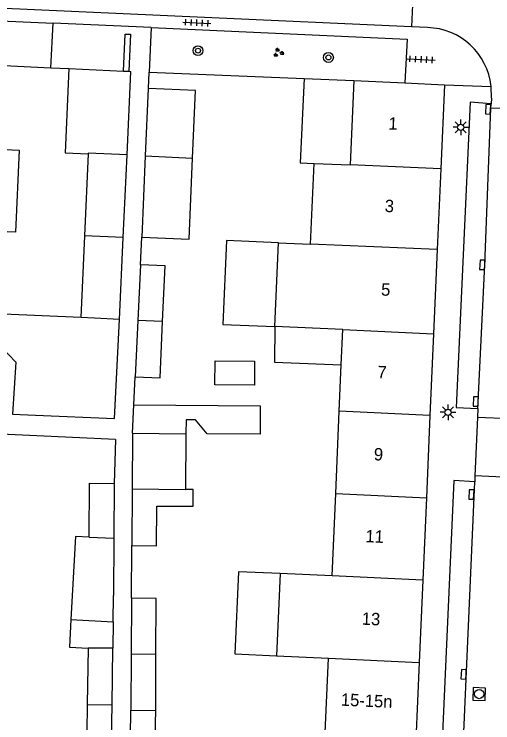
# Model space of a CAD drawing. Extents: x 132994 to 136000, y 393499 to 395512.
# Drawn here: x 133303.8 to 133342.4, y 395277.5 to 395334.7 of the extents above; entities that cross this region are included whole.
import ezdxf

# ---------------------------------------------------------------- set-up
doc = ezdxf.new("R2010")
doc.units = 0
for name, color, linetype in [('gg-afsc-erfafscheiding', 7, 'Continuous'), ('gg-afsc-muur', 7, 'Continuous'), ('gg-anno-huisnummerreeks BGT', 7, 'Continuous'), ('gg-bbg-bijgebouw', 7, 'Continuous'), ('gg-bbg-gedigitaliseerde bebouwing', 7, 'Continuous'), ('gg-bbg-gedigitaliseerde bijgebouw', 7, 'Continuous'), ('gg-bbg-hoofdgebouw', 7, 'Continuous'), ('gg-bbg-luifel en loopbrug', 7, 'Continuous'), ('gg-bbg-tussenscheiding', 7, 'Continuous'), ('gg-knt-verharding', 7, 'Continuous'), ('gg-knt-verharding nz', 7, 'Continuous'), ('gt-grn-weggrens', 7, 'Continuous'), ('gt-symb-boom', 7, 'Continuous'), ('gt-symb-groenvak', 7, 'Continuous'), ('gt-symb-kolk', 7, 'Continuous'), ('gt-symb-lichtmast', 7, 'Continuous'), ('gt-symb-rioolschacht', 7, 'Continuous'), ('gt-symb-tegel verharding', 7, 'Continuous')]:
    doc.layers.add(name, color=color, linetype=linetype)

# ---------------------------------------------------------------- blocks, each defined once
blk = doc.blocks.new('gt0-KOLK')
at = {"layer": 'gt-symb-kolk'}
blk.add_lwpolyline([(0, 0), (0.375, 0), (0.375, 0.4), (-0.375, 0.4), (-0.375, 0), (0, 0)], dxfattribs=at)
blk = doc.blocks.new('gt0-TEG1')
at = {"layer": 'gt-symb-tegel verharding'}
for p, q in [((-1.125, 0), (1.125, 0)), ((-0.9, -0.25), (-0.9, 0.25)), ((-0.45, -0.25), (-0.45, 0.25)), ((0, -0.25), (0, 0.25)), ((0.45, -0.25), (0.45, 0.25)), ((0.9, -0.25), (0.9, 0.25))]:
    blk.add_line(p, q, dxfattribs=at)
blk = doc.blocks.new('gt0-BOOM')
at = {"layer": 'gt-symb-boom'}
for radius in [0.4, 0.2]:
    blk.add_circle((0, 0), radius, dxfattribs=at)
blk = doc.blocks.new('gt0-GRVAK')
at = {"layer": 'gt-symb-groenvak'}
for p, q in [((-0.11, 0.189), (-0.228, 0.24)), ((-0.182, 0.153), (0.088, 0.153)), ((-0.091, 0.211), (-0.156, 0.322)), ((-0.047, 0.214), (-0.047, 0.393)), ((-0.004, 0.211), (0.061, 0.322)), ((0.015, 0.189), (0.133, 0.24)), ((0.262, -0.052), (0.197, 0.059)), ((0.305, -0.049), (0.305, 0.13)), ((0.349, -0.052), (0.414, 0.059)), ((-0.245, -0.228), (-0.363, -0.177)), ((-0.318, -0.264), (-0.047, -0.264)), ((-0.226, -0.206), (-0.291, -0.095)), ((-0.183, -0.203), (-0.183, -0.024)), ((-0.139, -0.206), (-0.074, -0.095)), ((-0.12, -0.228), (-0.002, -0.177)), ((0.243, -0.074), (0.125, -0.023)), ((0.17, -0.11), (0.441, -0.11)), ((0.368, -0.074), (0.486, -0.023))]:
    blk.add_line(p, q, dxfattribs=at)
blk = doc.blocks.new('gt0-LMAST')
at = {"layer": 'gt-symb-lichtmast'}
for p, q in [((-0.005, 0.246), (-0.005, 0.621)), ((-0.182, 0.173), (-0.447, 0.438)), ((0.172, 0.173), (0.437, 0.438)), ((-0.255, -0.004), (-0.63, -0.004)), ((-0.182, -0.181), (-0.447, -0.446)), ((-0.005, -0.254), (-0.005, -0.629)), ((0.437, -0.446), (0.172, -0.181)), ((0.245, -0.004), (0.62, -0.004))]:
    blk.add_line(p, q, dxfattribs=at)
blk.add_circle((-0.005, -0.004), 0.25, dxfattribs=at)
blk = doc.blocks.new('gt0-RS')
at = {"layer": 'gt-symb-rioolschacht'}
blk.add_lwpolyline([(-0.5, -0.5), (0.5, -0.5), (0.5, 0.5), (-0.5, 0.5)], close=True, dxfattribs=at)
blk.add_circle((0, 0), 0.375, dxfattribs=at)

msp = doc.modelspace()

# ---------------------------------------------------------------- linework, layer by layer
at = {"layer": 'gg-afsc-erfafscheiding'}
for p, q in [((133314.614, 395328.693), (133314.673, 395330.007)), ((133314.673, 395330.007), (133327.192, 395329.502)), ((133313.982, 395314.478), (133314.081, 395316.701)), ((133313.449, 395303.161), (133313.556, 395305.445)), ((133311.964, 395300.367), (133311.866, 395296.833)), ((133313.258, 395287.572), (133313.278, 395291.826))]:
    msp.add_line(p, q, dxfattribs=at)
at = {"layer": 'gg-afsc-muur'}
for p, q in [((133300.438, 395330.663), (133306.752, 395330.372)), ((133306.752, 395330.372), (133308.2, 395330.306))]:
    msp.add_line(p, q, dxfattribs=at)
msp.add_lwpolyline([(133311.964, 395300.367), (133296.318, 395301.1), (133296.263, 395299.935)], dxfattribs=at)
at = {"layer": 'gg-bbg-bijgebouw'}
for p, q in [((133308.2, 395330.306), (133307.887, 395323.513)), ((133308.2, 395330.306), (133312.61, 395330.102)), ((133312.61, 395330.102), (133313.047, 395330.082)), ((133313.047, 395330.082), (133313.195, 395330.075)), ((133305.502, 395302.333), (133311.883, 395302.077))]:
    msp.add_line(p, q, dxfattribs=at)
at = {"layer": 'gg-bbg-gedigitaliseerde bebouwing'}
for p, q in [((133331.2, 395329.34), (133330.901, 395322.525)), ((133327.703, 395316.132), (133327.989, 395322.653)), ((133327.989, 395322.653), (133330.901, 395322.525)), ((133324.824, 395309.485), (133325.122, 395316.246)), ((133325.122, 395316.246), (133327.703, 395316.132)), ((133330.319, 395309.243), (133324.824, 395309.485)), ((133330.195, 395306.41), (133330.319, 395309.243)), ((133330.03, 395302.651), (133330.195, 395306.41)), ((133329.74, 395296.017), (133330.03, 395302.651)), ((133329.449, 395289.382), (133329.74, 395296.017)), ((133325.253, 395289.566), (133324.962, 395282.931)), ((133329.449, 395289.382), (133325.253, 395289.566)), ((133324.962, 395282.931), (133329.158, 395282.747)), ((133328.869, 395276.156), (133329.158, 395282.747))]:
    msp.add_line(p, q, dxfattribs=at)
at = {"layer": 'gg-bbg-gedigitaliseerde bijgebouw'}
for p, q in [((133312.889, 395323.345), (133313.195, 395330.075)), ((133307.887, 395323.513), (133309.753, 395323.427)), ((133309.753, 395323.427), (133309.466, 395316.817)), ((133312.586, 395316.673), (133312.889, 395323.345)), ((133314.357, 395323.252), (133314.081, 395316.701)), ((133309.466, 395316.817), (133309.162, 395310.211)), ((133312.285, 395310.047), (133312.586, 395316.673)), ((133313.982, 395314.478), (133313.77, 395309.98)), ((133311.883, 395302.077), (133312.285, 395310.047)), ((133313.77, 395309.98), (133313.556, 395305.445)), ((133303.65, 395302.41), (133305.502, 395302.333)), ((133313.341, 395300.876), (133313.31, 395296.397)), ((133313.341, 395300.876), (133317.652, 395300.846)), ((133317.652, 395300.846), (133317.62, 395296.335)), ((133311.866, 395296.833), (133311.827, 395292.416)), ((133313.31, 395296.397), (133313.278, 395291.826)), ((133311.827, 395292.416), (133311.787, 395287.799)), ((133311.764, 395285.67), (133311.787, 395287.799)), ((133313.258, 395287.572), (133313.231, 395283.058)), ((133308.351, 395285.861), (133311.764, 395285.67)), ((133309.741, 395283.553), (133309.678, 395278.995)), ((133311.741, 395283.54), (133309.741, 395283.553)), ((133311.678, 395278.967), (133311.741, 395283.54)), ((133313.231, 395283.058), (133313.204, 395278.538)), ((133315.204, 395278.526), (133315.23, 395283.04)), ((133311.615, 395274.447), (133311.678, 395278.967)), ((133313.204, 395278.538), (133315.204, 395278.526))]:
    msp.add_line(p, q, dxfattribs=at)
for points in [[(133314.614, 395328.693), (133314.586, 395328.694), (133314.357, 395323.252)], [(133318.185, 395323.084), (133318.414, 395328.533), (133314.614, 395328.693)], [(133314.081, 395316.701), (133317.909, 395316.54), (133318.185, 395323.084)], [(133315.768, 395309.891), (133315.98, 395314.384), (133313.982, 395314.478)], [(133309.162, 395310.211), (133302.911, 395310.481), (133302.791, 395307.806), (133303.92, 395306.621), (133303.65, 395302.41)], [(133313.556, 395305.445), (133315.554, 395305.351), (133315.768, 395309.891)], [(133323.19, 395306.706), (133323.177, 395304.77), (133319.993, 395304.792), (133320.006, 395306.729), (133323.19, 395306.706)], [(133309.829, 395292.508), (133309.867, 395296.85), (133311.866, 395296.833)], [(133313.278, 395291.826), (133315.28, 395291.812), (133315.303, 395295.009), (133318.228, 395294.988), (133318.238, 395296.331), (133317.62, 395296.335)], [(133309.829, 395292.508), (133308.728, 395292.559), (133308.351, 395285.861)], [(133315.23, 395283.04), (133315.257, 395287.56), (133313.258, 395287.572)], [(133309.678, 395278.995), (133309.615, 395274.475), (133311.615, 395274.447)]]:
    msp.add_lwpolyline(points, dxfattribs=at)
at = {"layer": 'gg-bbg-hoofdgebouw'}
for p, q in [((133331.2, 395329.34), (133335.319, 395329.143)), ((133335.319, 395329.143), (133338.53, 395328.99)), ((133338.53, 395328.99), (133338.231, 395322.203)), ((133338.231, 395322.203), (133337.944, 395315.695)), ((133337.944, 395315.695), (133337.645, 395308.908)), ((133337.645, 395308.908), (133337.354, 395302.302)), ((133337.354, 395302.302), (133337.062, 395295.668)), ((133337.062, 395295.668), (133336.77, 395289.033)), ((133336.77, 395289.033), (133336.478, 395282.398)), ((133336.478, 395282.398), (133336.189, 395275.834))]:
    msp.add_line(p, q, dxfattribs=at)
at = {"layer": 'gg-bbg-luifel en loopbrug'}
for p, q in [((133327.192, 395329.502), (133331.2, 395329.34)), ((133313.341, 395300.876), (133313.449, 395303.161)), ((133311.764, 395285.67), (133311.741, 395283.54)), ((133313.17, 395276.405), (133313.204, 395278.538)), ((133315.156, 395276.387), (133315.204, 395278.526))]:
    msp.add_line(p, q, dxfattribs=at)
for points in [[(133327.192, 395329.502), (133326.868, 395322.702), (133327.989, 395322.653)], [(133300.135, 395323.91), (133304.177, 395323.729), (133303.879, 395317.092), (133299.838, 395317.273)], [(133325.122, 395316.246), (133320.914, 395316.423), (133320.629, 395309.662), (133324.824, 395309.485)], [(133324.824, 395309.485), (133324.804, 395306.62), (133330.195, 395306.41)], [(133313.449, 395303.161), (133323.648, 395303.089), (133323.632, 395300.804), (133319.357, 395300.834), (133318.409, 395301.967), (133317.66, 395301.972), (133317.652, 395300.846)], [(133325.253, 395289.566), (133321.884, 395289.714), (133321.593, 395283.079), (133324.962, 395282.931)], [(133308.351, 395285.861), (133308.25, 395283.62), (133309.741, 395283.553)]]:
    msp.add_lwpolyline(points, dxfattribs=at)
at = {"layer": 'gg-bbg-tussenscheiding'}
for p, q in [((133314.357, 395323.252), (133318.185, 395323.084)), ((133338.231, 395322.203), (133330.901, 395322.525)), ((133312.586, 395316.673), (133309.466, 395316.817)), ((133337.944, 395315.695), (133327.703, 395316.132)), ((133310.273, 395310.16), (133309.162, 395310.211)), ((133312.285, 395310.047), (133310.273, 395310.16)), ((133315.768, 395309.891), (133313.77, 395309.98)), ((133330.319, 395309.243), (133337.645, 395308.908)), ((133337.354, 395302.302), (133330.03, 395302.651)), ((133313.31, 395296.397), (133317.62, 395296.335)), ((133329.74, 395296.017), (133337.062, 395295.668)), ((133309.829, 395292.508), (133311.827, 395292.416)), ((133336.77, 395289.033), (133329.449, 395289.382)), ((133315.23, 395283.04), (133313.231, 395283.058)), ((133329.158, 395282.747), (133336.478, 395282.398)), ((133309.678, 395278.995), (133311.678, 395278.967))]:
    msp.add_line(p, q, dxfattribs=at)
msp.add_lwpolyline([(133312.889, 395323.345), (133309.755, 395323.484), (133309.753, 395323.427)], dxfattribs=at)
at = {"layer": 'gg-knt-verharding'}
for p, q in [((133336.034, 395337.557), (133335.848, 395333.668)), ((133335.848, 395333.668), (133291.636, 395335.659)), ((133306.752, 395330.372), (133306.917, 395333.97)), ((133314.84, 395333.616), (133314.673, 395330.007)), ((133337.142, 395333.61), (133335.848, 395333.668)), ((133342.31, 395327.917), (133342.292, 395328.867)), ((133342.31, 395327.917), (133342.29, 395327.447)), ((133342.277, 395327.111), (133342.29, 395327.447)), ((133346.312, 395326.923), (133342.277, 395327.111)), ((133341.224, 395302.867), (133341.192, 395302.148)), ((133341.192, 395302.148), (133340.983, 395297.443)), ((133345.179, 395301.98), (133341.192, 395302.148)), ((133340.983, 395297.443), (133340.961, 395296.954)), ((133344.955, 395297.266), (133340.983, 395297.443))]:
    msp.add_line(p, q, dxfattribs=at)
for points in [[(133292.237, 395331.041), (133292.396, 395334.601), (133306.917, 395333.97)], [(133314.84, 395333.616), (133335.52, 395332.68), (133335.319, 395329.143)], [(133312.61, 395330.102), (133312.746, 395333.087), (133313.178, 395333.076), (133313.047, 395330.082)], [(133342.29, 395327.447), (133340.588, 395327.583), (133339.466, 395302.965), (133341.224, 395302.867)], [(133340.961, 395296.954), (133339.289, 395297.067), (133337.231, 395251.424), (133338.965, 395251.312)]]:
    msp.add_lwpolyline(points, dxfattribs=at)
msp.add_arc((133337.003, 395328.291), 5.321, 6.2119, 88.4998, dxfattribs=at)
at = {"layer": 'gg-knt-verharding nz'}
msp.add_line((133338.965, 395251.312), (133340.961, 395296.954), dxfattribs=at)
msp.add_lwpolyline([(133341.224, 395302.867), (133341.781, 395314.46), (133342.277, 395327.111)], dxfattribs=at)
at = {"layer": 'gt-grn-weggrens'}
for p, q in [((133314.84, 395333.616), (133306.917, 395333.97)), ((133338.53, 395328.99), (133342.292, 395328.867))]:
    msp.add_line(p, q, dxfattribs=at)

# ---------------------------------------------------------------- block references
at = {"layer": 'gt-symb-boom'}
for p in [(133318.62, 395331.749), (133329.152, 395331.2)]:
    msp.add_blockref('gt0-BOOM', p, dxfattribs=at)
at = {"layer": 'gt-symb-groenvak'}
msp.add_blockref('gt0-GRVAK', (133325.1, 395331.586), dxfattribs=at)
at = {"layer": 'gt-symb-kolk'}
for p, rotation in [((133342.242, 395327.01), 87.30638896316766), ((133341.78, 395314.46), 87.24916520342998), ((133341.247, 395303.438), 87.70709949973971), ((133340.896, 395295.929), 87.53533664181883), ((133340.268, 395281.421), 87.47809205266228)]:
    msp.add_blockref('gt0-KOLK', p, dxfattribs=dict(at, rotation=rotation))
at = {"layer": 'gt-symb-lichtmast'}
for p in [(133339.843, 395325.571), (133338.818, 395302.578)]:
    msp.add_blockref('gt0-LMAST', p, dxfattribs=at)
at = {"layer": 'gt-symb-rioolschacht', "rotation": 88.0507458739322}
msp.add_blockref('gt0-RS', (133341.326, 395279.843), dxfattribs=at)
at = {"layer": 'gt-symb-tegel verharding'}
for p, rotation in [((133318.527, 395333.998), -2.7508347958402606), ((133336.646, 395331.04), -2.693611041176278)]:
    msp.add_blockref('gt0-TEG1', p, dxfattribs=dict(at, rotation=rotation))

# ---------------------------------------------------------------- texts
at = {"layer": 'gg-anno-huisnummerreeks BGT'}
for s, p in [('1', (133333.979, 395325.39)), ('3', (133333.685, 395318.734)), ('5', (133333.388, 395311.995)), ('7', (133333.095, 395305.328)), ('9', (133332.803, 395298.703)), ('11', (133332.123, 395292.094)), ('13', (133331.83, 395285.438)), ('15-15n', (133330.143, 395278.905))]:
    msp.add_text(s, height=1, rotation=357.5, dxfattribs=at).set_placement(p)

doc.saveas('drawing.dxf')
